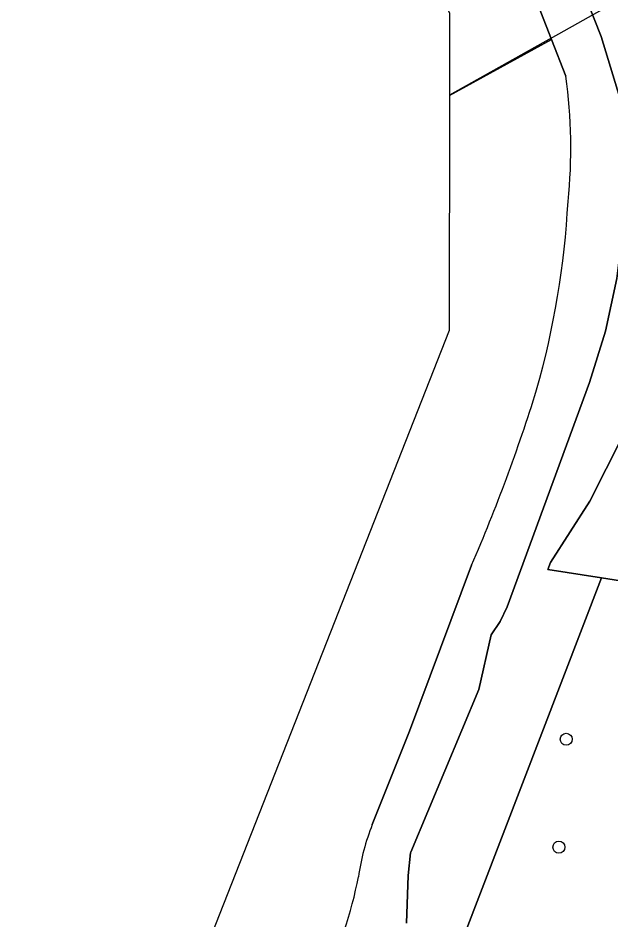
# Model space of a CAD drawing. Extents: x 159039 to 160102, y 381214 to 382524.
# Drawn here: x 159345 to 159393.4, y 382178.5 to 382252 of the extents above; entities that cross this region are included whole.
import ezdxf

# ---------------------------------------------------------------- set-up
doc = ezdxf.new("R2010")
doc.units = 0
for name, color, linetype in [('IMGEO_Boom', 7, 'Continuous'), ('IMGEO_Duiker', 7, 'Continuous'), ('IMGEO_Groenvoorziening', 7, 'Continuous'), ('IMGEO_Oever', 7, 'Continuous'), ('IMGEO_Waterloop', 7, 'Continuous')]:
    doc.layers.add(name, color=color, linetype=linetype)

msp = doc.modelspace()

# ---------------------------------------------------------------- linework, layer by layer
at = {"layer": 'IMGEO_Boom'}
for centre in [(159389.714, 382193.262), (159389.114, 382184.472)]:
    msp.add_circle(centre, 0.489, dxfattribs=at)
at = {"layer": 'IMGEO_Duiker'}
msp.add_lwpolyline([(159398.045, 382255.699), (159396.879, 382255.05), (159392.615, 382252.676), (159389.084, 382250.711), (159387.811, 382250), (159380.201, 382245.75)], dxfattribs=at)
at = {"layer": 'IMGEO_Groenvoorziening'}
for points in [[(159392.579, 382206.409), (159388.205, 382207.097), (159388.425, 382207.663), (159391.645, 382212.672), (159394.291, 382217.935), (159396.374, 382223.445), (159397.869, 382229.143), (159398.76, 382234.967), (159399.037, 382240.851), (159398.922, 382244.167), (159398.239, 382250.005), (159397.446, 382253.848), (159396.879, 382255.05), (159395.205, 382258.594), (159374.36, 382302.742), (159376.349, 382304.177)], [(159390.845, 382254.868), (159392.572, 382250.522), (159394.073, 382245.528), (159394.306, 382243.917), (159394.544, 382239.539), (159394.39, 382235.158), (159393.845, 382230.808), (159392.913, 382226.524), (159391.603, 382222.34), (159384.897, 382204.066), (159384.335, 382202.871), (159383.595, 382201.777), (159382.606, 382197.305), (159377.042, 382184.07), (159377.021, 382184.016), (159376.846, 382182.174), (159376.686, 382178.287)], [(159394.291, 382217.935), (159391.645, 382212.672), (159388.425, 382207.663), (159388.205, 382207.097), (159392.579, 382206.409), (159402.918, 382204.782)], [(159402.918, 382204.782), (159392.579, 382206.409), (159369.999, 382147.594)], [(159369.999, 382147.594), (159392.579, 382206.409)]]:
    msp.add_lwpolyline(points, dxfattribs=at)
at = {"layer": 'IMGEO_Oever'}
for points in [[(159357.958, 382319.063), (159355.884, 382317.892), (159357.54, 382315.048), (159365.046, 382301.998), (159365.192, 382300.575), (159366.075, 382291.955), (159366.255, 382289.663), (159369.755, 382292.081), (159371.262, 382289.925), (159367.659, 382287.489), (159372.222, 382280.268), (159380.662, 382270.185), (159383.54, 382264.875), (159385.546, 382259.381), (159386.783, 382254.762), (159388.514, 382250.285), (159389.672, 382247.29)], [(159376.686, 382178.287), (159376.846, 382182.174), (159377.021, 382184.016), (159377.042, 382184.07), (159382.606, 382197.305), (159383.595, 382201.777), (159384.335, 382202.871), (159384.897, 382204.066), (159391.603, 382222.34), (159392.913, 382226.524), (159393.845, 382230.808), (159394.39, 382235.158), (159394.544, 382239.539), (159394.306, 382243.917), (159394.073, 382245.528), (159392.572, 382250.522), (159390.845, 382254.868)], [(159382.007, 382207.447), (159376.949, 382193.912), (159373.915, 382186.318)]]:
    msp.add_lwpolyline(points, dxfattribs=at)
for centre, radius, start, end in [((159348.61, 382241.417), 41.479, 354.00498, 8.1395), ((159319.242, 382240.967), 70.728, 344.21965, 356.85329), ((159249.437, 382264.727), 144.415, 336.63223, 342.67997), ((159390.74, 382179.584), 18.123, 158.18608, 172.13059), ((159335.714, 382189.399), 37.792, 335.1341, 348.80944)]:
    msp.add_arc(centre, radius, start, end, dxfattribs=at)
at = {"layer": 'IMGEO_Waterloop'}
for points in [[(159355.884, 382317.892), (159346.926, 382312.832), (159380.207, 382252.442), (159380.201, 382245.705), (159388.514, 382250.285), (159386.783, 382254.762), (159385.546, 382259.381), (159383.54, 382264.875), (159380.662, 382270.185), (159372.222, 382280.268), (159367.659, 382287.489), (159367.547, 382287.655), (159370.982, 382289.977), (159369.705, 382291.803), (159366.369, 382289.499), (159366.255, 382289.663), (159366.075, 382291.955), (159365.192, 382300.575), (159365.046, 382301.998), (159357.54, 382315.048), (159355.884, 382317.892)], [(159389.672, 382247.29), (159388.514, 382250.285), (159380.201, 382245.705), (159380.185, 382226.569), (159308.559, 382044.584), (159194.301, 381754.28), (159112.581, 381546.649), (159064.132, 381423.551)], [(159373.915, 382186.318), (159376.949, 382193.912), (159382.007, 382207.447)]]:
    msp.add_lwpolyline(points, dxfattribs=at)
for centre, radius, start, end in [((159348.61, 382241.417), 41.479, 354.00498, 8.1395), ((159319.242, 382240.967), 70.728, 344.21965, 356.85329), ((159249.437, 382264.727), 144.415, 336.63223, 342.67997), ((159390.74, 382179.584), 18.123, 158.18608, 172.13059), ((159335.714, 382189.399), 37.792, 335.1341, 348.80944)]:
    msp.add_arc(centre, radius, start, end, dxfattribs=at)

doc.saveas('drawing.dxf')
